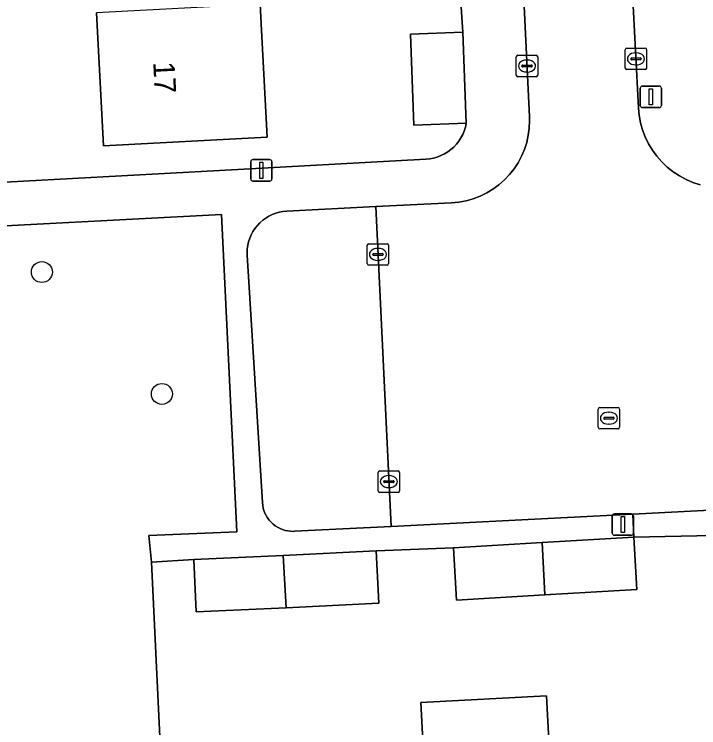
# Model space of a CAD drawing. Extents: x 161084 to 161928, y 385354 to 386522.
# Drawn here: x 161567.76 to 161599.68, y 385658.53 to 385691.82 of the extents above; entities that cross this region are included whole.
import ezdxf

# ---------------------------------------------------------------- set-up
doc = ezdxf.new("R2010")
doc.units = 0
for name, color, linetype in [('IMGEO_Boom', 7, 'Continuous'), ('IMGEO_Erf', 7, 'Continuous'), ('IMGEO_Groenvoorziening', 7, 'Continuous'), ('IMGEO_Hek', 7, 'Continuous'), ('IMGEO_Kolk', 7, 'Continuous'), ('IMGEO_Lichtmast', 7, 'Continuous'), ('IMGEO_Pand', 7, 'Continuous'), ('IMGEO_Pand_nummerreeks', 7, 'Continuous'), ('IMGEO_Parkeervlak_open', 7, 'Continuous'), ('IMGEO_Rijbaan_lokaal_open', 7, 'Continuous'), ('IMGEO_Rioolput', 7, 'Continuous'), ('IMGEO_Voetpad_open', 7, 'Continuous')]:
    doc.layers.add(name, color=color, linetype=linetype)

msp = doc.modelspace()

# ---------------------------------------------------------------- linework, layer by layer
at = {"layer": 'IMGEO_Boom'}
for centre in [(161569.044, 385679.792), (161574.644, 385674.104)]:
    msp.add_circle(centre, 0.489, dxfattribs=at)
at = {"layer": 'IMGEO_Erf'}
for points in [[(161563.603, 385683.786), (161577.326, 385684.534), (161586.958, 385685.059), (161587.138, 385685.077), (161587.315, 385685.11), (161587.489, 385685.16), (161587.658, 385685.225), (161587.82, 385685.304), (161587.974, 385685.398), (161588.12, 385685.505), (161588.255, 385685.625), (161588.379, 385685.756), (161588.491, 385685.898), (161588.59, 385686.049), (161588.674, 385686.209), (161588.745, 385686.375), (161588.8, 385686.547), (161588.839, 385686.724), (161588.842, 385686.74), (161586.4, 385686.65), (161586.244, 385690.896), (161588.686, 385690.985), (161588.442, 385694.537)], [(161579.224, 385692.297), (161579.288, 385691.076), (161579.55, 385686.082), (161571.918, 385685.682), (161571.592, 385691.896)], [(161617.278, 385657.774), (161616.827, 385666.719), (161612.611, 385666.566), (161612.554, 385668.243), (161608.799, 385667.98), (161608.936, 385665.539), (161604.59, 385665.295), (161600.465, 385665.064), (161600.328, 385667.504), (161596.66, 385667.416), (161596.802, 385664.972), (161592.512, 385664.723), (161588.382, 385664.483), (161588.24, 385666.927), (161584.639, 385666.778), (161584.756, 385664.336), (161580.434, 385664.13), (161576.245, 385663.93), (161576.129, 385666.372), (161574.152, 385666.247), (161574.665, 385655.497)], [(161586.914, 385656.152), (161586.725, 385659.708), (161592.581, 385660.021), (161592.771, 385656.464)]]:
    msp.add_lwpolyline(points, dxfattribs=at)
at = {"layer": 'IMGEO_Groenvoorziening'}
for points in [[(161574.152, 385666.247), (161574.03, 385667.491), (161578.14, 385667.677), (161577.425, 385682.484), (161563.779, 385681.769)], [(161565.773, 385642.571), (161575.329, 385643.064), (161575.077, 385647.783), (161574.665, 385655.497), (161574.152, 385666.247)]]:
    msp.add_lwpolyline(points, dxfattribs=at)
at = {"layer": 'IMGEO_Hek'}
msp.add_lwpolyline([(161574.665, 385655.497), (161574.152, 385666.247)], dxfattribs=at)
at = {"layer": 'IMGEO_Kolk'}
for p, q in [((161596.255, 385689.315), (161596.255, 385690.167)), ((161596.33, 385690.241), (161597.182, 385690.241)), ((161596.743, 385690.021), (161596.768, 385690.021)), ((161597.256, 385690.167), (161597.256, 385689.315)), ((161591.174, 385688.982), (161591.174, 385689.834)), ((161591.249, 385689.908), (161592.101, 385689.908)), ((161591.662, 385689.688), (161591.687, 385689.688)), ((161592.175, 385689.834), (161592.175, 385688.982)), ((161596.514, 385689.735), (161596.514, 385689.747)), ((161596.952, 385689.698), (161596.554, 385689.698)), ((161596.557, 385689.784), (161596.955, 385689.784)), ((161596.998, 385689.747), (161596.998, 385689.735)), ((161591.433, 385689.402), (161591.433, 385689.414)), ((161591.871, 385689.365), (161591.473, 385689.365)), ((161591.476, 385689.451), (161591.874, 385689.451)), ((161591.917, 385689.414), (161591.917, 385689.402)), ((161596.766, 385689.461), (161596.741, 385689.461)), ((161591.685, 385689.128), (161591.66, 385689.128)), ((161597.182, 385689.241), (161596.33, 385689.241)), ((161592.101, 385688.908), (161591.249, 385688.908)), ((161584.22, 385680.189), (161584.22, 385681.041)), ((161584.295, 385681.115), (161585.147, 385681.115)), ((161585.221, 385681.041), (161585.221, 385680.189)), ((161584.522, 385680.658), (161584.92, 385680.658)), ((161584.708, 385680.895), (161584.733, 385680.895)), ((161584.479, 385680.609), (161584.479, 385680.621)), ((161584.917, 385680.572), (161584.519, 385680.572)), ((161584.731, 385680.335), (161584.706, 385680.335)), ((161584.963, 385680.621), (161584.963, 385680.609)), ((161585.147, 385680.115), (161584.295, 385680.115)), ((161584.73, 385669.585), (161584.73, 385670.437)), ((161584.805, 385670.511), (161585.657, 385670.511)), ((161585.731, 385670.437), (161585.731, 385669.585)), ((161584.989, 385670.005), (161584.989, 385670.017)), ((161585.032, 385670.054), (161585.43, 385670.054)), ((161585.218, 385670.291), (161585.243, 385670.291)), ((161585.473, 385670.017), (161585.473, 385670.005)), ((161585.427, 385669.968), (161585.029, 385669.968)), ((161585.241, 385669.731), (161585.216, 385669.731)), ((161585.657, 385669.511), (161584.805, 385669.511))]:
    msp.add_line(p, q, dxfattribs=at)
for points in [[(161596.255, 385689.315), (161596.255, 385690.167)], [(161596.33, 385690.241), (161597.182, 385690.241)], [(161597.256, 385690.167), (161597.256, 385689.315)], [(161591.174, 385688.982), (161591.174, 385689.834)], [(161591.249, 385689.908), (161592.101, 385689.908)], [(161592.175, 385689.834), (161592.175, 385688.982)], [(161597.182, 385689.241), (161596.33, 385689.241)], [(161592.101, 385688.908), (161591.249, 385688.908)], [(161584.22, 385680.189), (161584.22, 385681.041)], [(161584.295, 385681.115), (161585.147, 385681.115)], [(161585.221, 385681.041), (161585.221, 385680.189)], [(161585.147, 385680.115), (161584.295, 385680.115)], [(161584.73, 385669.585), (161584.73, 385670.437)], [(161584.805, 385670.511), (161585.657, 385670.511)], [(161585.731, 385670.437), (161585.731, 385669.585)], [(161585.657, 385669.511), (161584.805, 385669.511)]]:
    msp.add_lwpolyline(points, dxfattribs=at)
for centre, radius, start, end in [((161596.332, 385690.165), 0.0765, 91.552, 178.448), ((161596.332, 385690.165), 0.0765, 91.552, 178.448), ((161597.18, 385690.165), 0.0765, 1.552, 88.448), ((161597.18, 385690.165), 0.0765, 1.552, 88.448), ((161591.251, 385689.832), 0.0765, 91.552, 178.448), ((161591.251, 385689.832), 0.0765, 91.552, 178.448), ((161592.099, 385689.832), 0.0765, 1.552, 88.448), ((161592.099, 385689.832), 0.0765, 1.552, 88.448), ((161596.554, 385689.744), 0.0403, 85.8775, 175.7526), ((161596.551, 385689.734), 0.0366, 178.938, 274.7102), ((161596.955, 385689.741), 0.043, 264.8664, 352.4533), ((161596.959, 385689.746), 0.0386, 1.7309, 96.639), ((161591.473, 385689.411), 0.0403, 85.8775, 175.7526), ((161591.47, 385689.401), 0.0366, 178.938, 274.7102), ((161591.874, 385689.408), 0.043, 264.8664, 352.4533), ((161591.878, 385689.413), 0.0386, 1.7309, 96.639), ((161596.332, 385689.317), 0.0765, 181.552, 268.448), ((161596.332, 385689.317), 0.0765, 181.552, 268.448), ((161597.18, 385689.317), 0.0765, 271.552, 358.448), ((161597.18, 385689.317), 0.0765, 271.552, 358.448), ((161591.251, 385688.984), 0.0765, 181.552, 268.448), ((161591.251, 385688.984), 0.0765, 181.552, 268.448), ((161592.099, 385688.984), 0.0765, 271.552, 358.448), ((161592.099, 385688.984), 0.0765, 271.552, 358.448), ((161584.297, 385681.039), 0.0765, 91.552, 178.448), ((161584.297, 385681.039), 0.0765, 91.552, 178.448), ((161585.145, 385681.039), 0.0765, 1.552, 88.448), ((161585.145, 385681.039), 0.0765, 1.552, 88.448), ((161584.519, 385680.618), 0.0403, 85.8775, 175.7526), ((161584.924, 385680.62), 0.0386, 1.7309, 96.639), ((161584.516, 385680.608), 0.0366, 178.938, 274.7102), ((161584.92, 385680.615), 0.043, 264.8664, 352.4533), ((161584.297, 385680.191), 0.0765, 181.552, 268.448), ((161584.297, 385680.191), 0.0765, 181.552, 268.448), ((161585.145, 385680.191), 0.0765, 271.552, 358.448), ((161585.145, 385680.191), 0.0765, 271.552, 358.448), ((161584.807, 385670.435), 0.0765, 91.552, 178.448), ((161584.807, 385670.435), 0.0765, 91.552, 178.448), ((161585.655, 385670.435), 0.0765, 1.552, 88.448), ((161585.655, 385670.435), 0.0765, 1.552, 88.448), ((161585.029, 385670.014), 0.0403, 85.8775, 175.7526), ((161585.026, 385670.004), 0.0366, 178.938, 274.7102), ((161585.43, 385670.011), 0.043, 264.8664, 352.4533), ((161585.434, 385670.016), 0.0386, 1.7309, 96.639), ((161584.807, 385669.587), 0.0765, 181.552, 268.448), ((161584.807, 385669.587), 0.0765, 181.552, 268.448), ((161585.655, 385669.587), 0.0765, 271.552, 358.448), ((161585.655, 385669.587), 0.0765, 271.552, 358.448)]:
    msp.add_arc(centre, radius, start, end, dxfattribs=at)
for centre, major_axis, ratio, start_param, end_param in [((161596.742, 385689.741), (-0.387, 0.002), 0.722429, 4.712389, 7.853982), ((161596.767, 385689.741), (-0.39, 0.002), 0.717154, 1.570796, 4.712389), ((161591.661, 385689.408), (-0.387, 0.002), 0.722429, 4.712389, 7.853982), ((161591.686, 385689.408), (-0.39, 0.002), 0.717154, 1.570796, 4.712389), ((161584.707, 385680.615), (-0.387, 0.002), 0.722429, 4.712389, 7.853982), ((161584.732, 385680.615), (-0.39, 0.002), 0.717154, 1.570796, 4.712389), ((161585.217, 385670.011), (-0.387, 0.002), 0.722429, 4.712389, 7.853982), ((161585.242, 385670.011), (-0.39, 0.002), 0.717154, 1.570796, 4.712389)]:
    msp.add_ellipse(centre, major_axis=major_axis, ratio=ratio, start_param=start_param, end_param=end_param, dxfattribs=at)
at = {"layer": 'IMGEO_Lichtmast'}
for p, q in [((161596.957, 385687.568), (161596.957, 385688.368)), ((161596.957, 385688.368), (161596.957, 385687.568)), ((161597.057, 385688.468), (161597.847, 385688.468)), ((161597.847, 385688.468), (161597.057, 385688.468)), ((161597.947, 385688.368), (161597.947, 385687.568)), ((161597.947, 385687.568), (161597.947, 385688.368)), ((161597.847, 385687.468), (161597.057, 385687.468)), ((161597.057, 385687.468), (161597.847, 385687.468)), ((161578.887, 385685.041), (161579.677, 385685.041)), ((161579.677, 385685.041), (161578.887, 385685.041)), ((161578.787, 385684.141), (161578.787, 385684.941)), ((161578.787, 385684.941), (161578.787, 385684.141)), ((161579.777, 385684.941), (161579.777, 385684.141)), ((161579.777, 385684.141), (161579.777, 385684.941)), ((161579.677, 385684.041), (161578.887, 385684.041)), ((161578.887, 385684.041), (161579.677, 385684.041)), ((161595.649, 385667.608), (161595.649, 385668.408)), ((161595.649, 385668.408), (161595.649, 385667.608)), ((161595.749, 385668.508), (161596.539, 385668.508)), ((161596.539, 385668.508), (161595.749, 385668.508)), ((161596.639, 385668.408), (161596.639, 385667.608)), ((161596.639, 385667.608), (161596.639, 385668.408)), ((161596.539, 385667.508), (161595.749, 385667.508)), ((161595.749, 385667.508), (161596.539, 385667.508))]:
    msp.add_line(p, q, dxfattribs=at)
for points in [[(161597.377, 385688.343), (161597.527, 385688.343), (161597.527, 385687.593), (161597.377, 385687.593), (161597.377, 385688.343)], [(161579.207, 385684.916), (161579.357, 385684.916), (161579.357, 385684.166), (161579.207, 385684.166), (161579.207, 385684.916)], [(161596.069, 385668.383), (161596.219, 385668.383), (161596.219, 385667.633), (161596.069, 385667.633), (161596.069, 385668.383)]]:
    msp.add_lwpolyline(points, dxfattribs=at)
for centre, start, end in [((161597.057, 385688.368), 90, 180), ((161597.057, 385688.368), 90, 180), ((161597.847, 385688.368), 0, 90), ((161597.847, 385688.368), 360, 90), ((161597.057, 385687.568), 180, 270), ((161597.057, 385687.568), 180, 270), ((161597.847, 385687.568), 270, 0), ((161597.847, 385687.568), 270, 0), ((161578.887, 385684.941), 90, 180), ((161578.887, 385684.941), 90, 180), ((161579.677, 385684.941), 0, 90), ((161579.677, 385684.941), 360, 90), ((161578.887, 385684.141), 180, 270), ((161578.887, 385684.141), 180, 270), ((161579.677, 385684.141), 270, 0), ((161579.677, 385684.141), 270, 0), ((161595.749, 385668.408), 90, 180), ((161595.749, 385668.408), 90, 180), ((161596.539, 385668.408), 0, 90), ((161596.539, 385668.408), 360, 90), ((161595.749, 385667.608), 180, 270), ((161595.749, 385667.608), 180, 270), ((161596.539, 385667.608), 270, 0), ((161596.539, 385667.608), 270, 0)]:
    msp.add_arc(centre, 0.1, start, end, dxfattribs=at)
at = {"layer": 'IMGEO_Pand'}
for points in [[(161571.592, 385691.896), (161571.918, 385685.682), (161579.55, 385686.082), (161579.288, 385691.076), (161579.224, 385692.297)], [(161588.686, 385690.985), (161586.244, 385690.896), (161586.4, 385686.65), (161588.842, 385686.74)], [(161592.381, 385667.168), (161592.512, 385664.723), (161596.802, 385664.972), (161596.66, 385667.416)], [(161588.24, 385666.927), (161588.382, 385664.483), (161592.512, 385664.723), (161592.381, 385667.168)], [(161580.304, 385666.571), (161580.434, 385664.13), (161584.756, 385664.336), (161584.639, 385666.778)], [(161576.129, 385666.372), (161576.245, 385663.93), (161580.434, 385664.13), (161580.304, 385666.571)], [(161592.951, 385656.474), (161592.771, 385656.464), (161592.581, 385660.021), (161586.725, 385659.708), (161586.914, 385656.152), (161587.325, 385648.437), (161593.362, 385648.76)]]:
    msp.add_lwpolyline(points, close=True, dxfattribs=at)
at = {"layer": 'IMGEO_Parkeervlak_open'}
msp.add_lwpolyline([(161585.333, 385667.917), (161584.616, 385682.847), (161580.465, 385682.637), (161580.292, 385682.62), (161580.121, 385682.588), (161579.954, 385682.541), (161579.791, 385682.48), (161579.635, 385682.403), (161579.486, 385682.314), (161579.346, 385682.211), (161579.215, 385682.096), (161579.096, 385681.97), (161578.988, 385681.834), (161578.892, 385681.689), (161578.81, 385681.535), (161578.742, 385681.375), (161578.689, 385681.21), (161578.65, 385681.04), (161578.627, 385680.868), (161578.619, 385680.694), (161578.623, 385680.576), (161579.331, 385669.033), (161579.345, 385668.906), (161579.369, 385668.781), (161579.405, 385668.658), (161579.452, 385668.539), (161579.509, 385668.425), (161579.576, 385668.316), (161579.653, 385668.214), (161579.738, 385668.118), (161579.832, 385668.031), (161579.933, 385667.953), (161580.041, 385667.884), (161580.154, 385667.825), (161580.272, 385667.776), (161580.394, 385667.738), (161580.519, 385667.711), (161580.646, 385667.696), (161580.774, 385667.691), (161580.829, 385667.693)], close=True, dxfattribs=at)
at = {"layer": 'IMGEO_Rijbaan_lokaal_open'}
for points in [[(161599.751, 385683.866), (161599.416, 385683.974), (161599.093, 385684.112), (161598.783, 385684.278), (161598.49, 385684.471), (161598.215, 385684.689), (161597.96, 385684.931), (161597.728, 385685.195), (161597.521, 385685.479), (161597.34, 385685.78), (161597.186, 385686.096), (161597.061, 385686.425), (161596.966, 385686.763), (161596.902, 385687.108), (161596.869, 385687.458), (161596.596, 385692.828)], [(161591.522, 385692.541), (161591.791, 385687.042), (161591.796, 385686.857), (161591.781, 385686.514), (161591.735, 385686.175), (161591.659, 385685.84), (161591.554, 385685.514), (161591.42, 385685.199), (161591.258, 385684.897), (161591.07, 385684.61), (161590.857, 385684.342), (161590.621, 385684.093), (161590.364, 385683.867), (161590.087, 385683.665), (161589.794, 385683.488), (161589.486, 385683.337), (161589.166, 385683.216), (161588.836, 385683.123), (161588.499, 385683.06), (161588.158, 385683.027), (161584.616, 385682.847), (161585.333, 385667.917), (161596.604, 385668.499), (161605.307, 385668.948)]]:
    msp.add_lwpolyline(points, dxfattribs=at)
at = {"layer": 'IMGEO_Rioolput'}
for p, q in [((161594.995, 385672.547), (161594.995, 385673.399)), ((161595.07, 385673.473), (161595.922, 385673.473)), ((161595.996, 385673.399), (161595.996, 385672.547)), ((161595.254, 385672.967), (161595.254, 385672.979)), ((161595.297, 385673.016), (161595.695, 385673.016)), ((161595.483, 385673.253), (161595.508, 385673.253)), ((161595.738, 385672.979), (161595.738, 385672.967)), ((161595.692, 385672.93), (161595.294, 385672.93)), ((161595.506, 385672.693), (161595.481, 385672.693)), ((161595.922, 385672.473), (161595.07, 385672.473))]:
    msp.add_line(p, q, dxfattribs=at)
for points in [[(161594.995, 385672.547), (161594.995, 385673.399)], [(161595.07, 385673.473), (161595.922, 385673.473)], [(161595.996, 385673.399), (161595.996, 385672.547)], [(161595.922, 385672.473), (161595.07, 385672.473)]]:
    msp.add_lwpolyline(points, dxfattribs=at)
for centre, radius, start, end in [((161595.072, 385673.397), 0.0765, 91.552, 178.448), ((161595.072, 385673.397), 0.0765, 91.552, 178.448), ((161595.92, 385673.397), 0.0765, 1.552, 88.448), ((161595.92, 385673.397), 0.0765, 1.552, 88.448), ((161595.294, 385672.976), 0.0403, 85.8775, 175.7526), ((161595.291, 385672.966), 0.0366, 178.938, 274.7102), ((161595.695, 385672.973), 0.043, 264.8664, 352.4533), ((161595.699, 385672.978), 0.0386, 1.7309, 96.639), ((161595.072, 385672.549), 0.0765, 181.552, 268.448), ((161595.072, 385672.549), 0.0765, 181.552, 268.448), ((161595.92, 385672.549), 0.0765, 271.552, 358.448), ((161595.92, 385672.549), 0.0765, 271.552, 358.448)]:
    msp.add_arc(centre, radius, start, end, dxfattribs=at)
for centre, major_axis, ratio, start_param, end_param in [((161595.482, 385672.973), (-0.387, 0.002), 0.722429, 4.712389, 7.853982), ((161595.507, 385672.973), (-0.39, 0.002), 0.717154, 1.570796, 4.712389)]:
    msp.add_ellipse(centre, major_axis=major_axis, ratio=ratio, start_param=start_param, end_param=end_param, dxfattribs=at)
at = {"layer": 'IMGEO_Voetpad_open'}
for points in [[(161588.442, 385694.537), (161588.686, 385690.985), (161588.842, 385686.74), (161588.839, 385686.724), (161588.8, 385686.547), (161588.745, 385686.375), (161588.674, 385686.209), (161588.59, 385686.049), (161588.491, 385685.898), (161588.379, 385685.756), (161588.255, 385685.625), (161588.12, 385685.505), (161587.974, 385685.398), (161587.82, 385685.304), (161587.658, 385685.225), (161587.489, 385685.16), (161587.315, 385685.11), (161587.138, 385685.077), (161586.958, 385685.059), (161577.326, 385684.534), (161563.603, 385683.786)], [(161596.596, 385692.828), (161596.869, 385687.458), (161596.902, 385687.108), (161596.966, 385686.763), (161597.061, 385686.425), (161597.186, 385686.096), (161597.34, 385685.78), (161597.521, 385685.479), (161597.728, 385685.195), (161597.96, 385684.931), (161598.215, 385684.689), (161598.49, 385684.471), (161598.783, 385684.278), (161599.093, 385684.112), (161599.416, 385683.974), (161599.751, 385683.866)], [(161563.779, 385681.769), (161577.425, 385682.484), (161578.14, 385667.677), (161574.03, 385667.491), (161574.152, 385666.247), (161576.129, 385666.372), (161580.304, 385666.571), (161584.639, 385666.778), (161588.24, 385666.927), (161592.381, 385667.168), (161596.66, 385667.416), (161596.604, 385668.499), (161585.333, 385667.917), (161580.829, 385667.693), (161580.774, 385667.691), (161580.646, 385667.696), (161580.519, 385667.711), (161580.394, 385667.738), (161580.272, 385667.776), (161580.154, 385667.825), (161580.041, 385667.884), (161579.933, 385667.953), (161579.832, 385668.031), (161579.738, 385668.118), (161579.653, 385668.214), (161579.576, 385668.316), (161579.509, 385668.425), (161579.452, 385668.539), (161579.405, 385668.658), (161579.369, 385668.781), (161579.345, 385668.906), (161579.331, 385669.033), (161578.623, 385680.576), (161578.619, 385680.694), (161578.627, 385680.868), (161578.65, 385681.04), (161578.689, 385681.21), (161578.742, 385681.375), (161578.81, 385681.535), (161578.892, 385681.689), (161578.988, 385681.834), (161579.096, 385681.97), (161579.215, 385682.096), (161579.346, 385682.211), (161579.486, 385682.314), (161579.635, 385682.403), (161579.791, 385682.48), (161579.954, 385682.541), (161580.121, 385682.588), (161580.292, 385682.62), (161580.465, 385682.637), (161584.616, 385682.847), (161588.158, 385683.027), (161588.499, 385683.06), (161588.836, 385683.123), (161589.166, 385683.216), (161589.486, 385683.337), (161589.794, 385683.488), (161590.087, 385683.665), (161590.364, 385683.867), (161590.621, 385684.093), (161590.857, 385684.342), (161591.07, 385684.61), (161591.258, 385684.897), (161591.42, 385685.199), (161591.554, 385685.514), (161591.659, 385685.84), (161591.735, 385686.175), (161591.781, 385686.514), (161591.796, 385686.857), (161591.791, 385687.042), (161591.522, 385692.541)], [(161605.307, 385668.948), (161596.604, 385668.499), (161596.66, 385667.416), (161600.328, 385667.504)]]:
    msp.add_lwpolyline(points, dxfattribs=at)

# ---------------------------------------------------------------- texts
at = {"layer": 'IMGEO_Pand_nummerreeks'}
msp.add_text('17', height=1, rotation=273.0001, dxfattribs=at).set_placement((161574.237, 385689.588))

doc.saveas('drawing.dxf')
